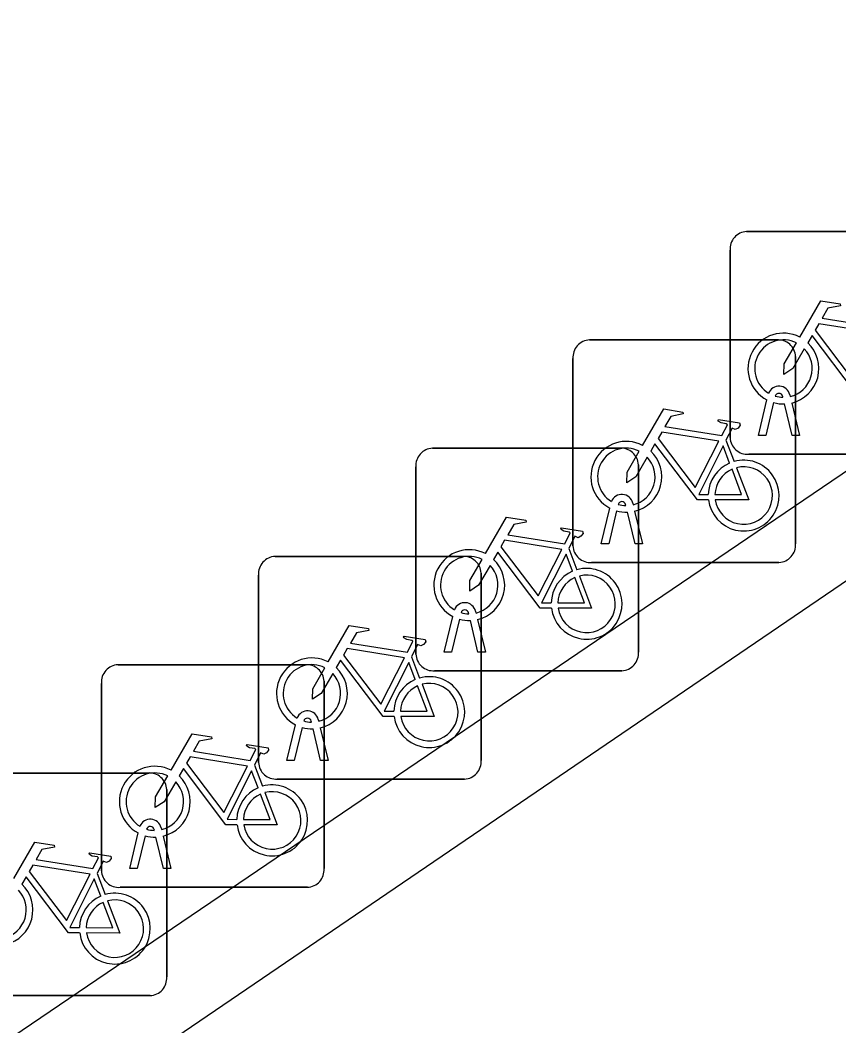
# Model space of a CAD drawing. Extents: x 161087 to 161922, y 382574 to 383873.
# Drawn here: x 161556.253 to 161559.927, y 382935.527 to 382940.042 of the extents above; entities that cross this region are included whole.
import ezdxf

# ---------------------------------------------------------------- set-up
doc = ezdxf.new("R2010")
doc.units = 0
doc.layers.add('IMGEO_Fietsenrek', color=7, linetype='Continuous')
doc.layers.add('IMGEO_Muur', color=7, linetype='Continuous')

msp = doc.modelspace()

# ---------------------------------------------------------------- linework, layer by layer
at = {"layer": 'IMGEO_Fietsenrek'}
for p, q in [((161559.5129, 382939.0925), (161560.3538, 382939.0925)), ((161560.3538, 382939.0925), (161559.5129, 382939.0925)), ((161559.4385, 382938.1679), (161559.4385, 382939.0088)), ((161559.4385, 382939.0088), (161559.4385, 382938.1679)), ((161558.8079, 382938.6065), (161559.6488, 382938.6065)), ((161559.6488, 382938.6065), (161558.8079, 382938.6065)), ((161558.7335, 382937.6819), (161558.7335, 382938.5228)), ((161558.7335, 382938.5228), (161558.7335, 382937.6819)), ((161559.7325, 382938.5321), (161559.7325, 382937.6912)), ((161559.7325, 382937.6912), (161559.7325, 382938.5321)), ((161559.5655, 382938.1773), (161559.6038, 382938.3373)), ((161559.6759, 382938.3489), (161559.6749, 382938.3532)), ((161559.7066, 382938.3604), (161559.7084, 382938.3525)), ((161559.6342, 382938.3251), (161559.5989, 382938.1773)), ((161559.717, 382938.1773), (161559.6831, 382938.319)), ((161559.7154, 382938.3233), (161559.7504, 382938.1773)), ((161559.4202, 382938.1562), (161559.4565, 382938.061)), ((161559.5989, 382938.1773), (161559.5655, 382938.1773)), ((161559.7504, 382938.1773), (161559.717, 382938.1773)), ((161558.1029, 382938.1205), (161558.9438, 382938.1205)), ((161558.9438, 382938.1205), (161558.1029, 382938.1205)), ((161560.3631, 382938.0935), (161559.5222, 382938.0935)), ((161559.5222, 382938.0935), (161560.3631, 382938.0935)), ((161558.0285, 382937.1959), (161558.0285, 382938.0368)), ((161558.0285, 382938.0368), (161558.0285, 382937.1959)), ((161559.0275, 382938.0461), (161559.0275, 382937.2052)), ((161559.0275, 382937.2052), (161559.0275, 382938.0461)), ((161558.8605, 382937.6913), (161558.8988, 382937.8513)), ((161558.9292, 382937.8391), (161558.8939, 382937.6913)), ((161558.9709, 382937.8629), (161558.9699, 382937.8672)), ((161559.012, 382937.6913), (161558.9781, 382937.833)), ((161559.0016, 382937.8744), (161559.0034, 382937.8665)), ((161559.0104, 382937.8373), (161559.0454, 382937.6913)), ((161558.7152, 382937.6702), (161558.7515, 382937.575)), ((161558.8939, 382937.6913), (161558.8605, 382937.6913)), ((161559.0454, 382937.6913), (161559.012, 382937.6913)), ((161557.3969, 382937.6345), (161558.2378, 382937.6345)), ((161558.2378, 382937.6345), (161557.3969, 382937.6345)), ((161559.6581, 382937.6075), (161558.8172, 382937.6075)), ((161558.8172, 382937.6075), (161559.6581, 382937.6075)), ((161557.3225, 382936.7099), (161557.3225, 382937.5508)), ((161557.3225, 382937.5508), (161557.3225, 382936.7099)), ((161558.3215, 382937.5601), (161558.3215, 382936.7192)), ((161558.3215, 382936.7192), (161558.3215, 382937.5601)), ((161558.2659, 382937.3769), (161558.2649, 382937.3812)), ((161558.2966, 382937.3884), (161558.2984, 382937.3805)), ((161558.1555, 382937.2053), (161558.1938, 382937.3653)), ((161558.2242, 382937.3531), (161558.1889, 382937.2053)), ((161558.307, 382937.2053), (161558.2731, 382937.347)), ((161558.3054, 382937.3513), (161558.3404, 382937.2053)), ((161558.1889, 382937.2053), (161558.1555, 382937.2053)), ((161558.3404, 382937.2053), (161558.307, 382937.2053)), ((161558.0092, 382937.1842), (161558.0455, 382937.089)), ((161556.6919, 382937.1485), (161557.5328, 382937.1485)), ((161557.5328, 382937.1485), (161556.6919, 382937.1485)), ((161558.9531, 382937.1215), (161558.1122, 382937.1215)), ((161558.1122, 382937.1215), (161558.9531, 382937.1215)), ((161557.6165, 382937.0741), (161557.6165, 382936.2332)), ((161557.6165, 382936.2332), (161557.6165, 382937.0741)), ((161556.6175, 382936.2239), (161556.6175, 382937.0648)), ((161556.6175, 382937.0648), (161556.6175, 382936.2239)), ((161557.5599, 382936.8909), (161557.5589, 382936.8952)), ((161557.5906, 382936.9024), (161557.5924, 382936.8945)), ((161557.4495, 382936.7193), (161557.4878, 382936.8793)), ((161557.5182, 382936.8671), (161557.4829, 382936.7193)), ((161557.601, 382936.7193), (161557.5671, 382936.861)), ((161557.5994, 382936.8653), (161557.6344, 382936.7193)), ((161557.4829, 382936.7193), (161557.4495, 382936.7193)), ((161557.6344, 382936.7193), (161557.601, 382936.7193)), ((161555.9859, 382936.6625), (161556.8268, 382936.6625)), ((161556.8268, 382936.6625), (161555.9859, 382936.6625)), ((161557.3042, 382936.6982), (161557.3405, 382936.603)), ((161558.2471, 382936.6355), (161557.4062, 382936.6355)), ((161557.4062, 382936.6355), (161558.2471, 382936.6355)), ((161556.9105, 382936.5881), (161556.9105, 382935.7472)), ((161556.9105, 382935.7472), (161556.9105, 382936.5881)), ((161556.7445, 382936.2333), (161556.7828, 382936.3933)), ((161556.8549, 382936.4049), (161556.8539, 382936.4092)), ((161556.8856, 382936.4164), (161556.8874, 382936.4085)), ((161556.8132, 382936.3811), (161556.7779, 382936.2333)), ((161556.896, 382936.2333), (161556.8621, 382936.375)), ((161556.8944, 382936.3793), (161556.9294, 382936.2333)), ((161556.5982, 382936.2122), (161556.6345, 382936.117)), ((161556.7779, 382936.2333), (161556.7445, 382936.2333)), ((161556.9294, 382936.2333), (161556.896, 382936.2333)), ((161557.5421, 382936.1495), (161556.7012, 382936.1495)), ((161556.7012, 382936.1495), (161557.5421, 382936.1495)), ((161556.8361, 382935.6635), (161555.9952, 382935.6635)), ((161555.9952, 382935.6635), (161556.8361, 382935.6635))]:
    msp.add_line(p, q, dxfattribs=at)
for points in [[(161559.7511, 382938.6192), (161559.8458, 382938.7827), (161559.932, 382938.7689), (161559.9337, 382938.7602), (161559.8776, 382938.7493), (161559.8514, 382938.704), (161560.1066, 382938.6632)], [(161560.0937, 382938.638), (161559.8369, 382938.679), (161559.8202, 382938.6502), (161559.9872, 382938.4299), (161560.0937, 382938.638)], [(161560.0468, 382938.3745), (161559.9971, 382938.3746), (161559.8064, 382938.6263), (161559.7874, 382938.5935)], [(161559.7718, 382938.5667), (161559.7202, 382938.4775), (161559.6803, 382938.4515), (161559.6815, 382938.499), (161559.736, 382938.5932)], [(161559.0461, 382938.1332), (161559.1408, 382938.2967), (161559.227, 382938.2829), (161559.2287, 382938.2742), (161559.1726, 382938.2633), (161559.1464, 382938.218), (161559.4016, 382938.1772)], [(161559.4016, 382938.1772), (161559.4266, 382938.226), (161559.4215, 382938.23), (161559.3983, 382938.2337), (161559.3856, 382938.2412), (161559.3846, 382938.2443), (161559.3868, 382938.2489), (161559.4816, 382938.2338), (161559.4839, 382938.2235), (161559.4745, 382938.2111), (161559.4621, 382938.2047), (161559.4476, 382938.2109), (161559.4202, 382938.1562)], [(161559.3887, 382938.152), (161559.1319, 382938.193), (161559.1152, 382938.1642), (161559.2822, 382937.9439), (161559.3887, 382938.152)], [(161559.0668, 382938.0807), (161559.0152, 382937.9915), (161558.9753, 382937.9655), (161558.9765, 382938.013), (161559.031, 382938.1072)], [(161559.3418, 382937.8885), (161559.2921, 382937.8886), (161559.1014, 382938.1403), (161559.0824, 382938.1075)], [(161559.4367, 382938.054), (161559.4074, 382938.1308), (161559.298, 382937.9127), (161559.3407, 382937.9126)], [(161559.3707, 382937.9125), (161559.4906, 382937.9123), (161559.4474, 382938.0259)], [(161559.4672, 382938.0328), (161559.5222, 382937.8882), (161559.3721, 382937.8885)], [(161558.3411, 382937.6472), (161558.4358, 382937.8107), (161558.522, 382937.7969), (161558.5237, 382937.7882), (161558.4676, 382937.7773), (161558.4414, 382937.732), (161558.6966, 382937.6912)], [(161558.6966, 382937.6912), (161558.7216, 382937.74), (161558.7165, 382937.744), (161558.6933, 382937.7477), (161558.6806, 382937.7552), (161558.6796, 382937.7583), (161558.6818, 382937.7629), (161558.7766, 382937.7478), (161558.7789, 382937.7375), (161558.7695, 382937.7251), (161558.7571, 382937.7187), (161558.7426, 382937.7249), (161558.7152, 382937.6702)], [(161558.6837, 382937.666), (161558.4269, 382937.707), (161558.4102, 382937.6782), (161558.5772, 382937.4579), (161558.6837, 382937.666)], [(161558.6368, 382937.4025), (161558.5871, 382937.4026), (161558.3964, 382937.6543), (161558.3774, 382937.6215)], [(161558.3618, 382937.5947), (161558.3102, 382937.5055), (161558.2703, 382937.4795), (161558.2715, 382937.527), (161558.326, 382937.6212)], [(161558.7317, 382937.568), (161558.7024, 382937.6448), (161558.593, 382937.4267), (161558.6357, 382937.4266)], [(161558.6657, 382937.4265), (161558.7856, 382937.4263), (161558.7424, 382937.5399)], [(161558.7622, 382937.5468), (161558.8172, 382937.4022), (161558.6671, 382937.4025)], [(161557.6351, 382937.1612), (161557.7298, 382937.3247), (161557.816, 382937.3109), (161557.8177, 382937.3022), (161557.7616, 382937.2913), (161557.7354, 382937.246), (161557.9906, 382937.2052)], [(161557.9906, 382937.2052), (161558.0156, 382937.254), (161558.0105, 382937.258), (161557.9873, 382937.2617), (161557.9746, 382937.2692), (161557.9736, 382937.2723), (161557.9758, 382937.2769), (161558.0706, 382937.2618), (161558.0729, 382937.2515), (161558.0635, 382937.2391), (161558.0511, 382937.2327), (161558.0366, 382937.2389), (161558.0092, 382937.1842)], [(161557.9777, 382937.18), (161557.7209, 382937.221), (161557.7042, 382937.1922), (161557.8712, 382936.9719), (161557.9777, 382937.18)], [(161557.9308, 382936.9165), (161557.8811, 382936.9166), (161557.6904, 382937.1683), (161557.6714, 382937.1355)], [(161558.0257, 382937.082), (161557.9964, 382937.1588), (161557.887, 382936.9407), (161557.9297, 382936.9406)], [(161557.6558, 382937.1087), (161557.6042, 382937.0195), (161557.5643, 382936.9935), (161557.5655, 382937.041), (161557.62, 382937.1352)], [(161557.9597, 382936.9405), (161558.0796, 382936.9403), (161558.0364, 382937.0539)], [(161558.0562, 382937.0608), (161558.1112, 382936.9162), (161557.9611, 382936.9165)], [(161556.9301, 382936.6752), (161557.0248, 382936.8387), (161557.111, 382936.8249), (161557.1127, 382936.8162), (161557.0566, 382936.8053), (161557.0304, 382936.76), (161557.2856, 382936.7192)], [(161557.2856, 382936.7192), (161557.3106, 382936.768), (161557.3055, 382936.772), (161557.2823, 382936.7757), (161557.2696, 382936.7832), (161557.2686, 382936.7863), (161557.2708, 382936.7909), (161557.3656, 382936.7758), (161557.3679, 382936.7655), (161557.3585, 382936.7531), (161557.3461, 382936.7467), (161557.3316, 382936.7529), (161557.3042, 382936.6982)], [(161557.2727, 382936.694), (161557.0159, 382936.735), (161556.9992, 382936.7062), (161557.1662, 382936.4859), (161557.2727, 382936.694)], [(161557.2258, 382936.4305), (161557.1761, 382936.4306), (161556.9854, 382936.6823), (161556.9664, 382936.6495)], [(161557.3207, 382936.596), (161557.2914, 382936.6728), (161557.182, 382936.4547), (161557.2247, 382936.4546)], [(161556.9508, 382936.6227), (161556.8992, 382936.5335), (161556.8593, 382936.5075), (161556.8605, 382936.555), (161556.915, 382936.6492)], [(161557.3512, 382936.5748), (161557.4062, 382936.4302), (161557.2561, 382936.4305)], [(161557.2547, 382936.4545), (161557.3746, 382936.4543), (161557.3314, 382936.5679)], [(161556.2241, 382936.1892), (161556.3188, 382936.3527), (161556.405, 382936.3389), (161556.4067, 382936.3302), (161556.3506, 382936.3193), (161556.3244, 382936.274), (161556.5796, 382936.2332)], [(161556.5796, 382936.2332), (161556.6046, 382936.282), (161556.5995, 382936.286), (161556.5763, 382936.2897), (161556.5636, 382936.2972), (161556.5626, 382936.3003), (161556.5648, 382936.3049), (161556.6596, 382936.2898), (161556.6619, 382936.2795), (161556.6525, 382936.2671), (161556.6401, 382936.2607), (161556.6256, 382936.2669), (161556.5982, 382936.2122)], [(161556.5667, 382936.208), (161556.3099, 382936.249), (161556.2932, 382936.2202), (161556.4602, 382935.9999), (161556.5667, 382936.208)], [(161556.5198, 382935.9445), (161556.4701, 382935.9446), (161556.2794, 382936.1963), (161556.2604, 382936.1635)], [(161556.6147, 382936.11), (161556.5854, 382936.1868), (161556.476, 382935.9687), (161556.5187, 382935.9686)], [(161556.5487, 382935.9685), (161556.6686, 382935.9683), (161556.6254, 382936.0819)], [(161556.6452, 382936.0888), (161556.7002, 382935.9442), (161556.5501, 382935.9445)]]:
    msp.add_lwpolyline(points, dxfattribs=at)
for centre, radius, start, end in [((161559.5162, 382939.0146), 0.0779, 92.4484, 184.2845), ((161559.5162, 382939.0146), 0.0779, 92.4484, 184.2845), ((161558.8112, 382938.5286), 0.0779, 92.4484, 184.2845), ((161558.8112, 382938.5286), 0.0779, 92.4484, 184.2845), ((161559.6781, 382938.4779), 0.159, 62.6766, 242.1369), ((161559.6781, 382938.4779), 0.129, 63.3192, 238.903), ((161559.6546, 382938.5288), 0.0779, 2.4484, 94.2845), ((161559.6546, 382938.5288), 0.0779, 2.4484, 94.2845), ((161559.6781, 382938.4779), 0.129, 283.6043, 43.4302), ((161559.6781, 382938.4779), 0.159, 283.5766, 46.6042), ((161559.6579, 382938.3493), 0.0499, 12.8025, 158.6934), ((161559.6579, 382938.3493), 0.0174, 12.8025, 163.4502), ((161559.6781, 382938.4779), 0.129, 253.415, 269.0204), ((161559.6781, 382938.4779), 0.159, 253.9967, 271.7867), ((161558.9731, 382937.9919), 0.159, 62.6766, 242.1369), ((161559.5164, 382938.1712), 0.0779, 182.4484, 274.2845), ((161559.5164, 382938.1712), 0.0779, 182.4484, 274.2845), ((161558.1062, 382938.0426), 0.0779, 92.4484, 184.2845), ((161558.1062, 382938.0426), 0.0779, 92.4484, 184.2845), ((161558.9731, 382937.9919), 0.129, 63.3192, 238.903), ((161558.9496, 382938.0428), 0.0779, 2.4484, 94.2845), ((161558.9496, 382938.0428), 0.0779, 2.4484, 94.2845), ((161558.9731, 382937.9919), 0.159, 283.5766, 46.6042), ((161558.9731, 382937.9919), 0.129, 283.6043, 43.4302), ((161559.4997, 382937.9079), 0.159, 187.0065, 105.7708), ((161559.4997, 382937.9079), 0.159, 113.3408, 178.3217), ((161559.4997, 382937.9079), 0.129, 113.923, 177.9556), ((161559.4997, 382937.9079), 0.129, 188.6715, 104.5883), ((161558.9529, 382937.8633), 0.0499, 12.8025, 158.6934), ((161558.9529, 382937.8633), 0.0174, 12.8025, 163.4502), ((161558.9731, 382937.9919), 0.159, 253.9967, 271.7867), ((161558.9731, 382937.9919), 0.129, 253.415, 269.0204), ((161558.2681, 382937.5059), 0.159, 62.6766, 242.1369), ((161558.8114, 382937.6852), 0.0779, 182.4484, 274.2845), ((161558.8114, 382937.6852), 0.0779, 182.4484, 274.2845), ((161559.6548, 382937.6854), 0.0779, 272.4484, 4.2845), ((161559.6548, 382937.6854), 0.0779, 272.4484, 4.2845), ((161557.4002, 382937.5566), 0.0779, 92.4484, 184.2845), ((161557.4002, 382937.5566), 0.0779, 92.4484, 184.2845), ((161558.2681, 382937.5059), 0.129, 63.3192, 238.903), ((161558.2436, 382937.5568), 0.0779, 2.4484, 94.2845), ((161558.2436, 382937.5568), 0.0779, 2.4484, 94.2845), ((161558.2681, 382937.5059), 0.159, 283.5766, 46.6042), ((161558.2681, 382937.5059), 0.129, 283.6043, 43.4302), ((161558.7947, 382937.4219), 0.159, 113.3408, 178.3217), ((161558.7947, 382937.4219), 0.159, 187.0065, 105.7708), ((161558.7947, 382937.4219), 0.129, 113.923, 177.9556), ((161558.7947, 382937.4219), 0.129, 188.6715, 104.5883), ((161558.2479, 382937.3773), 0.0499, 12.8025, 158.6934), ((161558.2479, 382937.3773), 0.0174, 12.8025, 163.4502), ((161558.2681, 382937.5059), 0.129, 253.415, 269.0204), ((161558.2681, 382937.5059), 0.159, 253.9967, 271.7867), ((161558.9498, 382937.1994), 0.0779, 272.4484, 4.2845), ((161558.9498, 382937.1994), 0.0779, 272.4484, 4.2845), ((161557.5621, 382937.0199), 0.159, 62.6766, 242.1369), ((161558.1064, 382937.1992), 0.0779, 182.4484, 274.2845), ((161558.1064, 382937.1992), 0.0779, 182.4484, 274.2845), ((161556.6952, 382937.0706), 0.0779, 92.4484, 184.2845), ((161556.6952, 382937.0706), 0.0779, 92.4484, 184.2845), ((161557.5621, 382937.0199), 0.129, 63.3192, 238.903), ((161557.5386, 382937.0708), 0.0779, 2.4484, 94.2845), ((161557.5386, 382937.0708), 0.0779, 2.4484, 94.2845), ((161557.5621, 382937.0199), 0.159, 283.5766, 46.6042), ((161557.5621, 382937.0199), 0.129, 283.6043, 43.4302), ((161558.0887, 382936.9359), 0.159, 113.3408, 178.3217), ((161558.0887, 382936.9359), 0.159, 187.0065, 105.7708), ((161558.0887, 382936.9359), 0.129, 188.6715, 104.5883), ((161558.0887, 382936.9359), 0.129, 113.923, 177.9556), ((161557.5419, 382936.8913), 0.0499, 12.8025, 158.6934), ((161557.5419, 382936.8913), 0.0174, 12.8025, 163.4502), ((161557.5621, 382937.0199), 0.129, 253.415, 269.0204), ((161557.5621, 382937.0199), 0.159, 253.9967, 271.7867), ((161557.4004, 382936.7132), 0.0779, 182.4484, 274.2845), ((161557.4004, 382936.7132), 0.0779, 182.4484, 274.2845), ((161558.2438, 382936.7134), 0.0779, 272.4484, 4.2845), ((161558.2438, 382936.7134), 0.0779, 272.4484, 4.2845), ((161556.8571, 382936.5339), 0.159, 62.6766, 242.1369), ((161556.8571, 382936.5339), 0.129, 63.3192, 238.903), ((161556.8326, 382936.5848), 0.0779, 2.4484, 94.2845), ((161556.8326, 382936.5848), 0.0779, 2.4484, 94.2845), ((161556.8571, 382936.5339), 0.129, 283.6043, 43.4302), ((161556.8571, 382936.5339), 0.159, 283.5766, 46.6042), ((161557.3837, 382936.4499), 0.159, 113.3408, 178.3217), ((161557.3837, 382936.4499), 0.159, 187.0065, 105.7708), ((161557.3837, 382936.4499), 0.129, 188.6715, 104.5883), ((161557.3837, 382936.4499), 0.129, 113.923, 177.9556), ((161556.8369, 382936.4053), 0.0499, 12.8025, 158.6934), ((161556.8369, 382936.4053), 0.0174, 12.8025, 163.4502), ((161556.8571, 382936.5339), 0.129, 253.415, 269.0204), ((161556.8571, 382936.5339), 0.159, 253.9967, 271.7867), ((161556.6954, 382936.2272), 0.0779, 182.4484, 274.2845), ((161556.6954, 382936.2272), 0.0779, 182.4484, 274.2845), ((161557.5388, 382936.2274), 0.0779, 272.4484, 4.2845), ((161557.5388, 382936.2274), 0.0779, 272.4484, 4.2845), ((161556.1511, 382936.0479), 0.159, 283.5766, 46.6042), ((161556.1511, 382936.0479), 0.129, 283.6043, 43.4302), ((161556.6777, 382935.9639), 0.159, 187.0065, 105.7708), ((161556.6777, 382935.9639), 0.159, 113.3408, 178.3217), ((161556.6777, 382935.9639), 0.129, 113.923, 177.9556), ((161556.6777, 382935.9639), 0.129, 188.6715, 104.5883), ((161556.8328, 382935.7414), 0.0779, 272.4484, 4.2845), ((161556.8328, 382935.7414), 0.0779, 272.4484, 4.2845)]:
    msp.add_arc(centre, radius, start, end, dxfattribs=at)
at = {"layer": 'IMGEO_Muur'}
for points in [[(161551.734, 382932.436), (161562.942, 382940.042)], [(161562.942, 382940.042), (161563.172, 382939.711), (161551.995, 382932.101), (161551.734, 382932.436)]]:
    msp.add_lwpolyline(points, dxfattribs=at)

doc.saveas('drawing.dxf')
